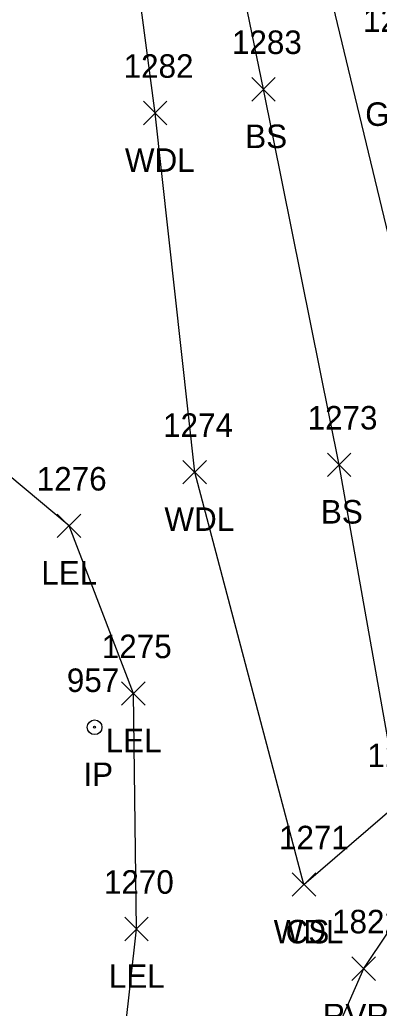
# Model space of a CAD drawing. Extents: x 1545627 to 1546562, y 571176 to 576667.
# Drawn here: x 1546060.7 to 1546091.3, y 572130.5 to 572214.6 of the extents above; entities that cross this region are included whole.
import ezdxf

# ---------------------------------------------------------------- set-up
doc = ezdxf.new("R2010")
doc.units = 0
for name, color, linetype in [('L_A', 7, 'Continuous'), ('L_I', 7, 'Continuous'), ('L_TIC', 7, 'Continuous'), ('LARO', 7, 'Continuous'), ('LAWA', 7, 'Continuous'), ('LAWE', 7, 'Continuous'), ('LELB', 7, 'Continuous'), ('M_A', 7, 'Continuous'), ('M_I', 7, 'Continuous'), ('MPIR', 7, 'Continuous'), ('R_A', 7, 'Continuous'), ('R_I', 7, 'Continuous')]:
    doc.layers.add(name, color=color, linetype=linetype)

msp = doc.modelspace()

# ---------------------------------------------------------------- linework, layer by layer
at = {"layer": 'L_TIC'}
for points in [[(1546080.44, 572207.675), (1546082.44, 572209.675)], [(1546082.44, 572207.675), (1546080.44, 572209.675)], [(1546071.22, 572205.652), (1546073.22, 572207.652)], [(1546073.22, 572205.652), (1546071.22, 572207.652)], [(1546074.582, 572175.11), (1546076.582, 572177.11)], [(1546076.582, 572175.11), (1546074.582, 572177.11)], [(1546086.883, 572175.733), (1546088.883, 572177.733)], [(1546088.883, 572175.733), (1546086.883, 572177.733)], [(1546063.88, 572170.542), (1546065.88, 572172.542)], [(1546065.88, 572170.542), (1546063.88, 572172.542)], [(1546069.361, 572156.283), (1546071.361, 572158.283)], [(1546071.361, 572156.283), (1546069.361, 572158.283)], [(1546083.881, 572140.024), (1546085.881, 572142.024)], [(1546085.881, 572140.024), (1546083.881, 572142.024)], [(1546083.881, 572140.024), (1546085.881, 572142.024)], [(1546085.881, 572140.024), (1546083.881, 572142.024)], [(1546069.631, 572136.244), (1546071.631, 572138.244)], [(1546071.631, 572136.244), (1546069.631, 572138.244)], [(1546088.965, 572132.875), (1546090.965, 572134.875)], [(1546090.965, 572132.875), (1546088.965, 572134.875)]]:
    msp.add_lwpolyline(points, dxfattribs=at)
at = {"layer": 'LARO'}
msp.add_lwpolyline([(1546061.883, 572087.807), (1546067.167, 572106.309), (1546070.631, 572137.244), (1546070.361, 572157.283), (1546064.88, 572171.542), (1546050.761, 572183.336), (1546053.433, 572202.659), (1546054.722, 572244.862), (1546049.254, 572294.685), (1546045.283, 572306.416), (1546036.985, 572305.382)], dxfattribs=at)
at = {"layer": 'LAWA'}
msp.add_lwpolyline([(1546084.881, 572141.024), (1546075.582, 572176.11), (1546072.22, 572206.652), (1546067.362, 572243.222), (1546053.699, 572296.371), (1546041.655, 572321.766), (1546035.671, 572340.761), (1546035.371, 572358.338)], dxfattribs=at)
at = {"layer": 'LAWE'}
msp.add_lwpolyline([(1546079.438, 571966.947), (1546077.788, 571985.488), (1546075.176, 572034.738), (1546072.514, 572073.367), (1546072.957, 572091.545), (1546079.326, 572109.636), (1546089.965, 572133.875), (1546098.205, 572146.168), (1546103.269, 572146.803), (1546106.386, 572149.622), (1546130.143, 572181.263), (1546136.759, 572192.153), (1546140.729, 572200.768), (1546161.621, 572243.317), (1546187.565, 572282.786), (1546232.645, 572334.154), (1546255.297, 572360.235), (1546268.959, 572391.116)], dxfattribs=at)
at = {"layer": 'LELB'}
for points in [[(1546100.908, 572156.04), (1546094.344, 572186.85), (1546086.245, 572220.531), (1546078.059, 572251.907), (1546071.022, 572276.665), (1546059.022, 572300.799), (1546046.81, 572324.531), (1546040.649, 572353.207), (1546040.57, 572385.46), (1546041.511, 572418.177), (1546039.806, 572443.481)], [(1546092.981, 572148.014), (1546087.883, 572176.733), (1546081.44, 572208.675), (1546073.781, 572245.895), (1546057.717, 572296.667)], [(1546084.881, 572141.024), (1546092.981, 572148.014), (1546100.908, 572156.04)]]:
    msp.add_lwpolyline(points, dxfattribs=at)
at = {"layer": 'MPIR'}
for radius in [0.625, 0.0833]:
    msp.add_circle((1546067.058, 572154.406), radius, dxfattribs=at)

# ---------------------------------------------------------------- texts
at = {"layer": 'L_A'}
for s, p in [('BS', (1546079.881, 572203.675)), ('WDL', (1546069.637, 572201.652)), ('BS', (1546086.324, 572171.733)), ('WDL', (1546073, 572171.11)), ('LEL', (1546062.518, 572166.542)), ('LEL', (1546067.999, 572152.283)), ('WDL', (1546082.298, 572136.024)), ('CS', (1546083.321, 572136.024)), ('LEL', (1546068.268, 572132.244)), ('RVRR', (1546086.477, 572128.875))]:
    msp.add_text(s, height=2, dxfattribs=at).set_placement(p)
at = {"layer": 'L_I'}
for s, p in [('1283', (1546078.748, 572211.675)), ('1282', (1546069.527, 572209.652)), ('1273', (1546085.19, 572179.733)), ('1274', (1546072.89, 572179.11)), ('1276', (1546062.132, 572174.542)), ('1275', (1546067.669, 572160.283)), ('1272', (1546090.288, 572151.014)), ('1272', (1546090.288, 572151.014)), ('1271', (1546082.755, 572144.024)), ('1271', (1546082.755, 572144.024)), ('1270', (1546067.851, 572140.244)), ('1822', (1546087.272, 572136.875))]:
    msp.add_text(s, height=2, dxfattribs=at).set_placement(p)
at = {"layer": 'M_A'}
msp.add_text('IP', height=2, dxfattribs=at).set_placement((1546066.106, 572149.406))
at = {"layer": 'M_I'}
msp.add_text('957', height=2, dxfattribs=at).set_placement((1546064.696, 572157.406))
at = {"layer": 'R_A'}
msp.add_text('GRR', height=2, dxfattribs=at).set_placement((1546090.098, 572205.561))
at = {"layer": 'R_I'}
msp.add_text('1299', height=2, dxfattribs=at).set_placement((1546089.909, 572213.561))

doc.saveas('drawing.dxf')
